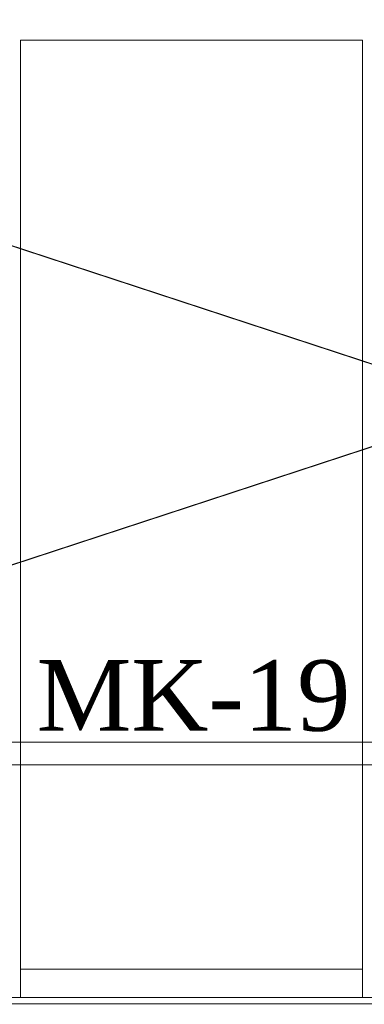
# Model space of a CAD drawing. Extents: x 3940905 to 4145695, y 925352 to 1109797.
# Tile 322 of 656: x 3983350 to 3983653, y 1099420 to 1100284. Entities that reach past the tile are written whole.
import ezdxf

# ---------------------------------------------------------------- set-up
doc = ezdxf.new("R2010")
doc.units = 0
doc.header["$LTSCALE"] = 750
doc.header["$MEASUREMENT"] = 0
doc.linetypes.add('DASHED', pattern=[0.75, 0.5, -0.25])
doc.layers.add('CKD Equipments', color=252, linetype='CONTINUOUS', lineweight=0)
doc.layers.add('CKD-Hood', color=1, linetype='CONTINUOUS')
doc.layers.add('PDF_A - TEXT', color=7, linetype='CONTINUOUS')
doc.styles.add('CKD_Dimension Text', font='BOOKOS.TTF')

msp = doc.modelspace()

# ---------------------------------------------------------------- linework, layer by layer
at = {"layer": 'CKD Equipments', "color": 252, "true_color": 0x989898}
for p, q in [((3983350.9, 1100265.63), (3983350.9, 1099425.59)), ((3983350.9, 1100265.63), (3983651.1, 1100265.63)), ((3983651.1, 1100265.63), (3983651.1, 1099425.59)), ((3983350.9, 1099450.52), (3983651.1, 1099450.52)), ((3983350.9, 1099425.59), (3983651.1, 1099425.59))]:
    msp.add_line(p, q, dxfattribs=at)
at = {"layer": 'CKD Equipments'}
for p, q in [((3982334.1, 1099649.46), (3985203.96, 1099649.97)), ((3982354.45, 1099629.62), (3985187.46, 1099630.13))]:
    msp.add_line(p, q, dxfattribs=at)
at = {"layer": 'CKD Equipments', "linetype": 'DASHED', "ltscale": 25}
msp.add_line((3985203.96, 1099425.59), (3983116.6, 1099425.59), dxfattribs=at)
at = {"layer": 'CKD-Hood', "linetype": 'DASHED', "const_width": 1}
msp.add_lwpolyline([(3982169.87, 1100470.14), (3985369.87, 1100470.14), (3985369.87, 1099420.14), (3982169.87, 1099420.14), (3982169.87, 1100470.14), (3985369.87, 1099420.14), (3982169.87, 1099420.14), (3985369.87, 1100470.14)], dxfattribs=at)

# ---------------------------------------------------------------- texts
at = {"layer": 'PDF_A - TEXT', "insert": (3983364.81, 1099721.62), "char_height": 61.963, "width": 1204.0964, "attachment_point": 1, "style": 'CKD_Dimension Text'}
msp.add_mtext('MK-19', dxfattribs=at)

doc.saveas('drawing.dxf')
